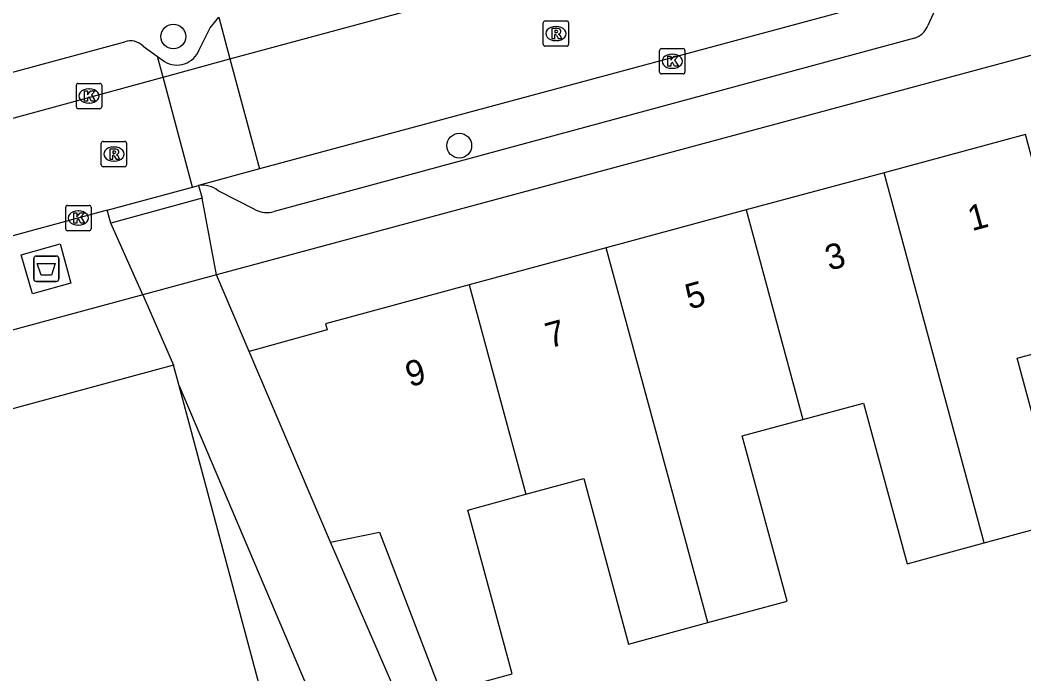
# Model space of a CAD drawing. Extents: x 159265 to 160143, y 383413 to 384319.
# Drawn here: x 159771.66 to 159811.32, y 383789.75 to 383815.57 of the extents above; entities that cross this region are included whole.
import ezdxf

# ---------------------------------------------------------------- set-up
doc = ezdxf.new("R2010")
doc.units = 0
for name, color, linetype in [('IMGEO_Afval_apart_plaats', 7, 'Continuous'), ('IMGEO_Boom', 7, 'Continuous'), ('IMGEO_Kolk', 7, 'Continuous'), ('IMGEO_Pand', 7, 'Continuous'), ('IMGEO_Pand_nummerreeks', 7, 'Continuous'), ('IMGEO_Parkeervlak_open', 7, 'Continuous'), ('IMGEO_Rijbaan_lokaal_open', 7, 'Continuous'), ('IMGEO_Rioolput', 7, 'Continuous'), ('IMGEO_Voetpad_gesloten', 7, 'Continuous'), ('IMGEO_Voetpad_open', 7, 'Continuous')]:
    doc.layers.add(name, color=color, linetype=linetype)

msp = doc.modelspace()

# ---------------------------------------------------------------- linework, layer by layer
at = {"layer": 'IMGEO_Afval_apart_plaats'}
for p, q in [((159772.202, 383805.35), (159772.202, 383806.15)), ((159772.202, 383806.15), (159772.202, 383805.35)), ((159772.302, 383806.25), (159773.092, 383806.25)), ((159773.092, 383806.25), (159772.302, 383806.25)), ((159773.192, 383806.15), (159773.192, 383805.35)), ((159773.192, 383805.35), (159773.192, 383806.15)), ((159773.092, 383805.25), (159772.302, 383805.25)), ((159772.302, 383805.25), (159773.092, 383805.25))]:
    msp.add_line(p, q, dxfattribs=at)
msp.add_lwpolyline([(159772.345, 383805.964), (159773.049, 383805.964), (159772.9, 383805.494), (159772.494, 383805.494), (159772.345, 383805.964)], dxfattribs=at)
for centre, start, end in [((159772.302, 383806.15), 90, 180), ((159772.302, 383806.15), 90, 180), ((159773.092, 383806.15), 0, 90), ((159773.092, 383806.15), 360, 90), ((159772.302, 383805.35), 180, 270), ((159772.302, 383805.35), 180, 270), ((159773.092, 383805.35), 270, 0), ((159773.092, 383805.35), 270, 0)]:
    msp.add_arc(centre, 0.1, start, end, dxfattribs=at)
at = {"layer": 'IMGEO_Boom'}
for centre in [(159777.717, 383814.921), (159789.012, 383810.61)]:
    msp.add_circle(centre, 0.489, dxfattribs=at)
at = {"layer": 'IMGEO_Kolk'}
for p, q in [((159796.925, 383813.519), (159796.925, 383814.371)), ((159797, 383814.445), (159797.852, 383814.445)), ((159797.413, 383814.225), (159797.438, 383814.225)), ((159797.926, 383814.371), (159797.926, 383813.519)), ((159797.852, 383813.445), (159797, 383813.445)), ((159797.436, 383813.665), (159797.411, 383813.665)), ((159773.965, 383813.071), (159774.817, 383813.071)), ((159773.89, 383812.145), (159773.89, 383812.997)), ((159774.378, 383812.851), (159774.403, 383812.851)), ((159774.891, 383812.997), (159774.891, 383812.145)), ((159774.401, 383812.291), (159774.376, 383812.291)), ((159774.817, 383812.071), (159773.965, 383812.071)), ((159773.466, 383807.328), (159773.466, 383808.18)), ((159773.541, 383808.254), (159774.393, 383808.254)), ((159773.954, 383808.034), (159773.979, 383808.034)), ((159774.467, 383808.18), (159774.467, 383807.328)), ((159773.977, 383807.474), (159773.952, 383807.474)), ((159774.393, 383807.254), (159773.541, 383807.254))]:
    msp.add_line(p, q, dxfattribs=at)
for points in [[(159796.925, 383813.519), (159796.925, 383814.371)], [(159797, 383814.445), (159797.852, 383814.445)], [(159797.926, 383814.371), (159797.926, 383813.519)], [(159797.246, 383814.145), (159797.369, 383814.145), (159797.369, 383813.994), (159797.499, 383814.145), (159797.663, 383814.145), (159797.517, 383813.994), (159797.67, 383813.745), (159797.518, 383813.745), (159797.433, 383813.909), (159797.369, 383813.842), (159797.369, 383813.745), (159797.246, 383813.745), (159797.246, 383814.145)], [(159797.852, 383813.445), (159797, 383813.445)], [(159773.965, 383813.071), (159774.817, 383813.071)], [(159773.89, 383812.145), (159773.89, 383812.997)], [(159774.211, 383812.771), (159774.334, 383812.771), (159774.334, 383812.62), (159774.464, 383812.771), (159774.628, 383812.771), (159774.482, 383812.62), (159774.635, 383812.371), (159774.483, 383812.371), (159774.398, 383812.535), (159774.334, 383812.468), (159774.334, 383812.371), (159774.211, 383812.371), (159774.211, 383812.771)], [(159774.891, 383812.997), (159774.891, 383812.145)], [(159774.817, 383812.071), (159773.965, 383812.071)], [(159773.466, 383807.328), (159773.466, 383808.18)], [(159773.541, 383808.254), (159774.393, 383808.254)], [(159773.787, 383807.954), (159773.91, 383807.954), (159773.91, 383807.803), (159774.04, 383807.954), (159774.204, 383807.954), (159774.058, 383807.803), (159774.211, 383807.554), (159774.059, 383807.554), (159773.974, 383807.718), (159773.91, 383807.651), (159773.91, 383807.554), (159773.787, 383807.554), (159773.787, 383807.954)], [(159774.467, 383808.18), (159774.467, 383807.328)], [(159774.393, 383807.254), (159773.541, 383807.254)]]:
    msp.add_lwpolyline(points, dxfattribs=at)
for centre, start, end in [((159797.002, 383814.369), 91.552, 178.448), ((159797.002, 383814.369), 91.552, 178.448), ((159797.85, 383814.369), 1.552, 88.448), ((159797.85, 383814.369), 1.552, 88.448), ((159797.002, 383813.521), 181.552, 268.448), ((159797.002, 383813.521), 181.552, 268.448), ((159797.85, 383813.521), 271.552, 358.448), ((159797.85, 383813.521), 271.552, 358.448), ((159773.967, 383812.995), 91.552, 178.448), ((159773.967, 383812.995), 91.552, 178.448), ((159774.815, 383812.995), 1.552, 88.448), ((159774.815, 383812.995), 1.552, 88.448), ((159773.967, 383812.147), 181.552, 268.448), ((159773.967, 383812.147), 181.552, 268.448), ((159774.815, 383812.147), 271.552, 358.448), ((159774.815, 383812.147), 271.552, 358.448), ((159773.543, 383808.178), 91.552, 178.448), ((159773.543, 383808.178), 91.552, 178.448), ((159774.391, 383808.178), 1.552, 88.448), ((159774.391, 383808.178), 1.552, 88.448), ((159773.543, 383807.33), 181.552, 268.448), ((159773.543, 383807.33), 181.552, 268.448), ((159774.391, 383807.33), 271.552, 358.448), ((159774.391, 383807.33), 271.552, 358.448)]:
    msp.add_arc(centre, 0.0765, start, end, dxfattribs=at)
for centre, major_axis, ratio, start_param, end_param in [((159797.412, 383813.945), (-0.387, 0.002), 0.722429, 4.712389, 7.853982), ((159797.437, 383813.945), (-0.39, 0.002), 0.717154, 1.570796, 4.712389), ((159774.377, 383812.571), (-0.387, 0.002), 0.722429, 4.712389, 7.853982), ((159774.402, 383812.571), (-0.39, 0.002), 0.717154, 1.570796, 4.712389), ((159773.953, 383807.754), (-0.387, 0.002), 0.722429, 4.712389, 7.853982), ((159773.978, 383807.754), (-0.39, 0.002), 0.717154, 1.570796, 4.712389)]:
    msp.add_ellipse(centre, major_axis=major_axis, ratio=ratio, start_param=start_param, end_param=end_param, dxfattribs=at)
at = {"layer": 'IMGEO_Pand'}
for points in [[(159809.751, 383794.928), (159812.804, 383795.754), (159811.051, 383802.224), (159813.578, 383802.907), (159811.376, 383811.055), (159805.792, 383809.544)], [(159805.792, 383809.544), (159800.344, 383808.071)], [(159809.751, 383794.928), (159805.792, 383809.544)], [(159800.344, 383808.071), (159794.821, 383806.577)], [(159800.344, 383808.071), (159802.586, 383799.796)], [(159794.821, 383806.577), (159789.398, 383805.11)], [(159798.83, 383791.777), (159794.821, 383806.577)], [(159789.398, 383805.11), (159783.733, 383803.578), (159783.793, 383803.342), (159780.709, 383802.483)], [(159789.398, 383805.11), (159791.638, 383796.844)], [(159783.924, 383794.951), (159780.709, 383802.483)], [(159777.726, 383801.942), (159759.022, 383796.872), (159758.307, 383796.678), (159761.098, 383786.327), (159761.798, 383783.735), (159761.935, 383783.772), (159780.936, 383788.912), (159781.108, 383788.959)], [(159777.945, 383801.127), (159777.726, 383801.942)], [(159781.108, 383788.959), (159781.205, 383788.985), (159777.945, 383801.127)], [(159802.586, 383799.796), (159804.98, 383800.445), (159806.698, 383794.101), (159809.751, 383794.928)], [(159798.83, 383791.777), (159801.96, 383792.625), (159800.192, 383799.148), (159802.586, 383799.796)], [(159791.638, 383796.844), (159793.929, 383797.465), (159795.7, 383790.929), (159798.83, 383791.777)], [(159783.924, 383794.951), (159785.858, 383795.344), (159788.297, 383788.993), (159791.1, 383789.753), (159789.346, 383796.224), (159791.638, 383796.844)]]:
    msp.add_lwpolyline(points, dxfattribs=at)
at = {"layer": 'IMGEO_Parkeervlak_open'}
for points in [[(159779.514, 383815.681), (159779.954, 383814.038)], [(159777.31, 383813.318), (159777.093, 383814.13)]]:
    msp.add_lwpolyline(points, dxfattribs=at)
at = {"layer": 'IMGEO_Rijbaan_lokaal_open'}
for points in [[(159779.954, 383814.038), (159807.933, 383821.6)], [(159808.996, 383817.216), (159781.118, 383809.691)], [(159777.31, 383813.318), (159779.954, 383814.038)], [(159779.954, 383814.038), (159781.118, 383809.691)], [(159762.932, 383809.399), (159777.31, 383813.318)], [(159778.473, 383808.972), (159777.31, 383813.318)], [(159781.118, 383809.691), (159778.709, 383809.036)], [(159775.1, 383808.06), (159778.473, 383808.972)], [(159778.473, 383808.972), (159778.709, 383809.036)], [(159775.1, 383808.06), (159770.158, 383806.723), (159769.839, 383806.637)], [(159779.417, 383805.511), (159776.518, 383804.726)], [(159780.709, 383802.483), (159779.417, 383805.511)], [(159776.518, 383804.726), (159777.726, 383801.942)], [(159777.945, 383801.127), (159783.633, 383787.743)], [(159788.976, 383783.333), (159783.924, 383794.951)]]:
    msp.add_lwpolyline(points, dxfattribs=at)
at = {"layer": 'IMGEO_Rioolput'}
for p, q in [((159792.329, 383814.614), (159792.329, 383815.466)), ((159792.404, 383815.54), (159793.256, 383815.54)), ((159793.33, 383815.466), (159793.33, 383814.614)), ((159792.817, 383815.32), (159792.842, 383815.32)), ((159792.84, 383814.76), (159792.815, 383814.76)), ((159793.256, 383814.54), (159792.404, 383814.54)), ((159774.868, 383809.853), (159774.868, 383810.705)), ((159774.943, 383810.779), (159775.795, 383810.779)), ((159775.869, 383810.705), (159775.869, 383809.853)), ((159775.356, 383810.559), (159775.381, 383810.559)), ((159775.379, 383809.999), (159775.354, 383809.999)), ((159775.795, 383809.779), (159774.943, 383809.779))]:
    msp.add_line(p, q, dxfattribs=at)
for points in [[(159792.329, 383814.614), (159792.329, 383815.466)], [(159792.404, 383815.54), (159793.256, 383815.54)], [(159793.33, 383815.466), (159793.33, 383814.614)], [(159792.918, 383815.238), (159792.666, 383815.24), (159792.666, 383814.84)], [(159792.666, 383814.84), (159792.79, 383814.84), (159792.79, 383815.002), (159792.801, 383815.002)], [(159792.844, 383815.159), (159792.79, 383815.159), (159792.79, 383815.078)], [(159792.79, 383815.078), (159792.842, 383815.078)], [(159792.848, 383814.973), (159792.919, 383814.84), (159793.059, 383814.84), (159792.994, 383814.966)], [(159793.256, 383814.54), (159792.404, 383814.54)], [(159774.868, 383809.853), (159774.868, 383810.705)], [(159774.943, 383810.779), (159775.795, 383810.779)], [(159775.869, 383810.705), (159775.869, 383809.853)], [(159775.457, 383810.477), (159775.205, 383810.479), (159775.205, 383810.079)], [(159775.205, 383810.079), (159775.329, 383810.079), (159775.329, 383810.241), (159775.34, 383810.241)], [(159775.383, 383810.398), (159775.329, 383810.398), (159775.329, 383810.317)], [(159775.329, 383810.317), (159775.381, 383810.317)], [(159775.387, 383810.212), (159775.458, 383810.079), (159775.598, 383810.079), (159775.533, 383810.205)], [(159775.795, 383809.779), (159774.943, 383809.779)]]:
    msp.add_lwpolyline(points, dxfattribs=at)
for centre, radius, start, end in [((159792.406, 383815.464), 0.0765, 91.552, 178.448), ((159792.406, 383815.464), 0.0765, 91.552, 178.448), ((159793.254, 383815.464), 0.0765, 1.552, 88.448), ((159793.254, 383815.464), 0.0765, 1.552, 88.448), ((159792.8, 383814.949), 0.0533, 26.0293, 88.6989), ((159792.826, 383815.267), 0.19, 274.7715, 282.9687), ((159792.85, 383815.063), 0.0964, 77.0061, 93.1865), ((159792.864, 383815.12), 0.0378, 276.6634, 79.6772), ((159792.917, 383815.128), 0.109, 350.3612, 89.416), ((159792.915, 383815.128), 0.112, 277.5842, 350.9817), ((159792.899, 383814.913), 0.108, 29.5134, 73.7905), ((159792.406, 383814.616), 0.0765, 181.552, 268.448), ((159792.406, 383814.616), 0.0765, 181.552, 268.448), ((159793.254, 383814.616), 0.0765, 271.552, 358.448), ((159793.254, 383814.616), 0.0765, 271.552, 358.448), ((159774.945, 383810.703), 0.0765, 91.552, 178.448), ((159774.945, 383810.703), 0.0765, 91.552, 178.448), ((159775.793, 383810.703), 0.0765, 1.552, 88.448), ((159775.793, 383810.703), 0.0765, 1.552, 88.448), ((159775.339, 383810.188), 0.0533, 26.0293, 88.6989), ((159775.365, 383810.506), 0.19, 274.7715, 282.9687), ((159775.389, 383810.302), 0.0964, 77.0061, 93.1865), ((159775.403, 383810.359), 0.0378, 276.6634, 79.6772), ((159775.456, 383810.367), 0.109, 350.3612, 89.416), ((159775.454, 383810.367), 0.112, 277.5842, 350.9817), ((159775.438, 383810.152), 0.108, 29.5134, 73.7905), ((159774.945, 383809.855), 0.0765, 181.552, 268.448), ((159774.945, 383809.855), 0.0765, 181.552, 268.448), ((159775.793, 383809.855), 0.0765, 271.552, 358.448), ((159775.793, 383809.855), 0.0765, 271.552, 358.448)]:
    msp.add_arc(centre, radius, start, end, dxfattribs=at)
for centre, major_axis, ratio, start_param, end_param in [((159792.816, 383815.04), (-0.387, 0.002), 0.722429, 4.712389, 7.853982), ((159792.841, 383815.04), (-0.39, 0.002), 0.717154, 1.570796, 4.712389), ((159775.355, 383810.279), (-0.387, 0.002), 0.722429, 4.712389, 7.853982), ((159775.38, 383810.279), (-0.39, 0.002), 0.717154, 1.570796, 4.712389)]:
    msp.add_ellipse(centre, major_axis=major_axis, ratio=ratio, start_param=start_param, end_param=end_param, dxfattribs=at)
at = {"layer": 'IMGEO_Voetpad_gesloten'}
msp.add_lwpolyline([(159771.708, 383806.305), (159773.253, 383806.735), (159773.674, 383805.186), (159772.153, 383804.765), (159771.708, 383806.305)], dxfattribs=at)
at = {"layer": 'IMGEO_Voetpad_open'}
for points in [[(159807.947, 383816.275), (159807.517, 383815.352)], [(159778.744, 383814.392), (159779.177, 383815.27), (159779.514, 383815.681)], [(159765.127, 383811.826), (159775.796, 383814.716)], [(159813.446, 383814.675), (159779.417, 383805.511)], [(159806.997, 383814.86), (159781.7, 383808.014)], [(159776.522, 383814.544), (159777.093, 383814.13)], [(159777.093, 383814.13), (159777.369, 383813.93)], [(159778.709, 383809.036), (159778.853, 383808.533)], [(159780.962, 383808.083), (159779.493, 383808.832)], [(159778.853, 383808.533), (159775.248, 383807.545)], [(159779.417, 383805.511), (159778.853, 383808.533)], [(159775.248, 383807.545), (159775.1, 383808.06)], [(159776.518, 383804.726), (159775.248, 383807.545)], [(159776.518, 383804.726), (159735.007, 383793.487)]]:
    msp.add_lwpolyline(points, dxfattribs=at)
for centre, radius, start, end in [((159806.749, 383815.643), 0.822, 287.5866, 339.2437), ((159776.018, 383814.035), 0.716, 45.2925, 108.0505), ((159777.858, 383814.751), 0.955, 239.1884, 337.9563), ((159778.868, 383808.037), 1.011, 51.8079, 99.0218), ((159781.418, 383808.978), 1.005, 243.0144, 286.3028)]:
    msp.add_arc(centre, radius, start, end, dxfattribs=at)

# ---------------------------------------------------------------- texts
at = {"layer": 'IMGEO_Pand_nummerreeks'}
for s, p in [('1', (159809.261, 383807.229)), ('3', (159803.626, 383805.667)), ('5', (159798.101, 383804.135)), ('7', (159792.576, 383802.604)), ('9', (159787.051, 383801.072))]:
    msp.add_text(s, height=1, rotation=15.4928, dxfattribs=at).set_placement(p)

doc.saveas('drawing.dxf')
